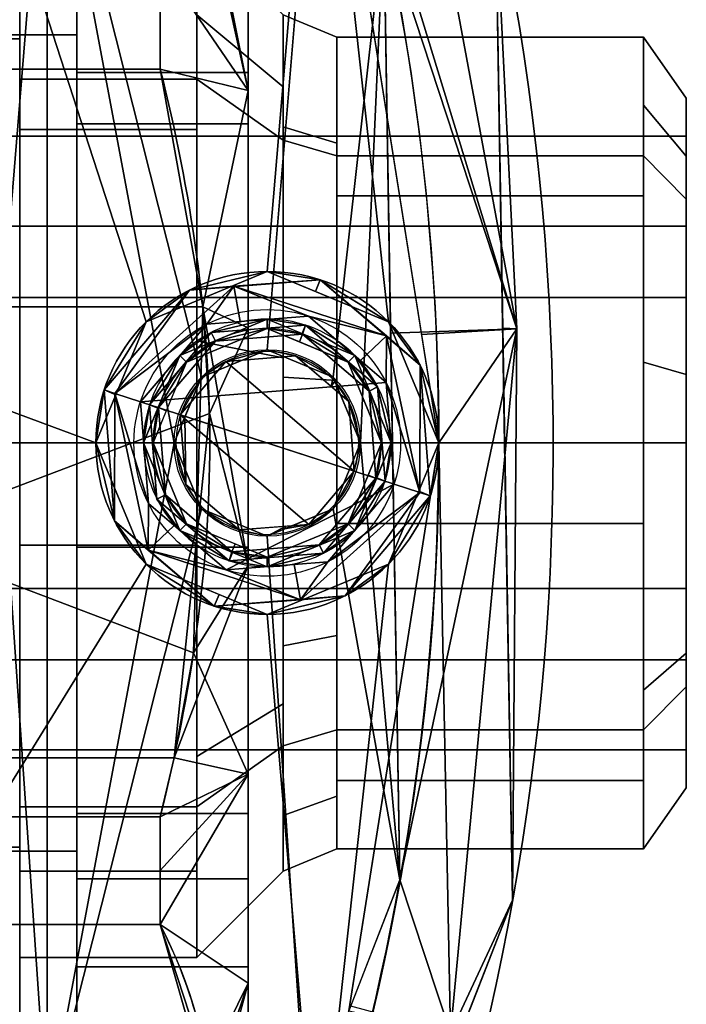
# Model space of a CAD drawing. Header units: millimetres. Extents: x -72 to 72, y -168 to 68.
# Tile 353 of 355: x 54 to 72, y -15 to 11. Entities that reach past the tile are written whole.
import ezdxf

# ---------------------------------------------------------------- set-up
doc = ezdxf.new("R2010")
doc.units = ezdxf.units.MM
for name, color, linetype, true_color in [('100', 7, 'Continuous', 0xffffff), ('102', 7, 'Continuous', 0xffffff), ('103', 7, 'Continuous', 0xffffff)]:
    doc.layers.add(name, color=color, linetype=linetype, true_color=true_color)

msp = doc.modelspace()

# ---------------------------------------------------------------- linework, layer by layer
at = {"layer": '100', "color": 163, "linetype": 'Continuous', "extrusion": (0, 0, -1)}
for centre, radius in [((-60.5, 0, -102), 4.5), ((-60.5, 0, -97), 3.25), ((-60.5, 0, -89), 3.25), ((-60.5, 0, -97), 3), ((-60.5, 0, -89), 3), ((-60.5, 0, -81), 2.4)]:
    msp.add_circle(centre, radius, dxfattribs=at)
at = {"layer": '100', "color": 163, "linetype": 'Continuous'}
for centre, radius in [((60.5, 0, 97), 4.5), ((60.5, 0, 103), 3.5), ((60.5, 0, 81.046), 2.446), ((60.5, 0, 81), 2.446)]:
    msp.add_circle(centre, radius, dxfattribs=at)
at = {"layer": '100', "color": 163, "linetype": 'Continuous', "extrusion": (0, 0, -1)}
for centre, radius, start, end in [((0, 0, -94), 68, 283.06797, 256.93203), ((0, 0, -81), 65, 283.06797, 256.93203), ((0, 0, -97), 51.024, 286.7388, 253.2612)]:
    msp.add_arc(centre, radius, start, end, dxfattribs=at)
at = {"layer": '100', "color": 163, "linetype": 'Continuous'}
for centre, radius, start, end in [((0, 0, 84), 68, 283.06797, 256.93203), ((0, 0, 97), 65, 0, 36), ((0, 0, 97), 65, 324, 0)]:
    msp.add_arc(centre, radius, start, end, dxfattribs=at)
for points in [[(48.242, 31.116, 97), (57.318, 3.182, 97), (60.5, 4.5, 97), (61.819, 20.086, 97)], [(48.242, 31.116, 97), (50.99, 1.861, 97), (56, 0, 97), (57.318, 3.182, 97)], [(67.054, 2.997, 96.121), (63.668, 21.251, 96.121), (61.819, 20.086, 97)], [(63.556, 13.623, 81), (63.668, 21.251, 81.879), (67.054, 2.997, 81.879)], [(67.054, 2.997, 81.879), (63.668, 21.251, 81.879), (66.49, 14.252, 84)], [(66.49, 14.252, 94), (63.668, 21.251, 96.121), (67.054, 2.997, 96.121)], [(61.819, 20.086, 97), (60.5, 4.5, 97), (63.682, 3.182, 97)], [(63.682, 3.182, 97), (65, 0, 97), (61.819, 20.086, 97)], [(61.819, 20.086, 97), (64.55, 2.842, 97), (67.054, 2.997, 96.121)], [(53.395, 1.562, 81), (49.263, 17.781, 81), (54.723, 17.781, 81)], [(53.395, 1.562, 81), (54.723, 17.781, 81), (54.723, -17.781, 81)], [(54.723, -17.781, 81), (54.723, 17.781, 81), (58.054, 0, 81)], [(54.723, 17.781, 81), (61.772, 17.781, 81), (60.5, 2.446, 81), (58.771, 1.729, 81)], [(58.771, 1.729, 81), (58.054, 0, 81), (54.723, 17.781, 81)], [(62.229, 1.729, 81), (60.5, 2.446, 81), (61.772, 17.781, 81), (63.556, 13.623, 81)], [(66.49, 14.252, 84), (66.68, 3.015, 84), (67.054, 2.997, 81.879)], [(66.49, 14.252, 94), (66.731, -0.021, 94), (66.731, -0.021, 84), (66.49, 14.252, 84)], [(67.054, 2.997, 96.121), (66.68, 3.015, 94), (66.49, 14.252, 94)], [(62.946, 0, 81), (62.229, 1.729, 81), (63.556, 13.623, 81)], [(63.556, 13.623, 81), (63.981, -11.465, 81), (62.946, 0, 81)], [(67.054, 2.997, 81.879), (63.738, 2.882, 81), (63.556, 13.623, 81)], [(60.5, 4.5, 97), (57.318, 3.182, 97), (58.457, 4.01, 102)], [(58.457, 4.01, 102), (61.891, 4.28, 102), (60.5, 4.5, 97)], [(61.891, 4.28, 102), (61.765, 3.976, 97), (60.5, 4.5, 97)], [(61.891, 4.28, 102), (59.588, 4.099, 102), (59.625, 4.115, 102.707)], [(61.891, 4.28, 102), (59.625, 4.115, 102.707), (63.626, 2.815, 102.707)], [(63.682, 3.182, 97), (61.765, 3.976, 97), (61.891, 4.28, 102)], [(63.626, 2.815, 102.707), (63.647, 2.78, 102), (61.891, 4.28, 102)], [(61.891, 4.28, 102), (64.51, 2.043, 102), (63.682, 3.182, 97)], [(58.457, 4.01, 102), (56.22, 1.391, 102), (56.499, 1.3, 102.707)], [(56.22, 1.391, 102), (58.457, 4.01, 102), (57.318, 3.182, 97)], [(56.499, 1.3, 102.707), (59.625, 4.115, 102.707), (58.457, 4.01, 102)], [(58.911, 3.119, 103), (59.625, 4.115, 102.707), (56.499, 1.3, 102.707)], [(59.625, 4.115, 102.707), (59.588, 4.099, 102), (58.457, 4.01, 102)], [(58.911, 3.119, 103), (59.791, 3.188, 103), (59.625, 4.115, 102.707)], [(63.626, 2.815, 102.707), (59.625, 4.115, 102.707), (61.582, 3.329, 103)], [(59.625, 4.115, 102.707), (59.791, 3.188, 103), (61.582, 3.329, 103)], [(57.318, 3.182, 97), (56.524, 1.265, 97), (56.22, 1.391, 102)], [(56.499, 1.3, 102.707), (57.171, 1.082, 103), (58.911, 3.119, 103)], [(63.619, 1.589, 103), (61.582, 3.329, 103), (58.911, 3.119, 103), (57.171, 1.082, 103)], [(58.379, 2.121, 89), (60.5, 3, 89), (60.5, 3.25, 89), (58.202, 2.298, 89)], [(59.025, 2.896, 97), (58.202, 2.298, 89), (60.5, 3.25, 89)], [(60.5, 3.25, 89), (61.504, 3.091, 97), (59.025, 2.896, 97)], [(60.5, 3, 89), (62.621, 2.121, 89), (62.798, 2.298, 89), (60.5, 3.25, 89)], [(60.5, 3.25, 89), (61.413, 2.872, 89), (61.504, 3.091, 97)], [(61.582, 3.329, 103), (62.947, 2.162, 103), (63.626, 2.815, 102.707)], [(65, 0, 97), (63.682, 3.182, 97), (64.51, 2.043, 102)], [(59.138, 2.673, 97), (57.647, 0.927, 97), (57.409, 1.004, 97), (59.025, 2.896, 97)], [(58.202, 2.298, 89), (59.025, 2.896, 97), (57.409, 1.004, 97)], [(60.5, 3, 89), (58.379, 2.121, 89), (59.138, 2.673, 97)], [(59.025, 2.896, 97), (61.504, 3.091, 97), (61.427, 2.853, 97), (59.138, 2.673, 97)], [(59.138, 2.673, 97), (61.427, 2.853, 97), (60.5, 3, 89)], [(61.427, 2.853, 97), (61.343, 2.651, 89), (60.5, 3, 89)], [(62.621, 2.121, 89), (61.343, 2.651, 89), (61.427, 2.853, 97)], [(61.504, 3.091, 97), (61.413, 2.872, 89), (62.798, 2.298, 89)], [(61.504, 3.091, 97), (63.396, 1.475, 97), (63.173, 1.362, 97), (61.427, 2.853, 97)], [(61.427, 2.853, 97), (63.173, 1.362, 97), (62.621, 2.121, 89)], [(62.798, 2.298, 89), (63.396, 1.475, 97), (61.504, 3.091, 97)], [(63.981, -11.465, 81), (63.738, 2.882, 81), (67.054, 2.997, 81.879)], [(67.054, 2.997, 81.879), (65.311, -15.486, 81.879), (63.981, -11.465, 81)], [(67.054, 2.997, 96.121), (64.55, 2.842, 97), (65, 0, 97)], [(65.311, -15.486, 96.121), (67.054, 2.997, 96.121), (65, 0, 97)], [(66.934, -11.994, 84), (65.311, -15.486, 81.879), (67.054, 2.997, 81.879)], [(67.054, 2.997, 96.121), (65.311, -15.486, 96.121), (66.934, -11.994, 94)], [(67.054, 2.997, 81.879), (66.68, 3.015, 84), (66.934, -11.994, 84)], [(66.934, -11.994, 94), (66.68, 3.015, 94), (67.054, 2.997, 96.121)], [(57.647, 0.927, 97), (59.138, 2.673, 97), (58.379, 2.121, 89)], [(63.626, 2.815, 102.707), (62.947, 2.162, 103), (63.619, 1.589, 103)], [(64.501, -1.3, 102.707), (63.626, 2.815, 102.707), (63.619, 1.589, 103)], [(64.51, 2.043, 102), (63.626, 2.815, 102.707), (64.501, -1.3, 102.707)], [(64.51, 2.043, 102), (63.647, 2.78, 102), (63.626, 2.815, 102.707)], [(59.41, 2.138, 81), (58.771, 1.729, 81.046), (60.5, 2.446, 81.046)], [(60.5, 2.446, 81.046), (59.108, 1.869, 81.046), (59.108, 1.869, 81), (60.5, 2.446, 81)], [(60.5, 2.446, 81.046), (61.242, 2.283, 81), (59.41, 2.138, 81)], [(60.5, 2.446, 81), (62.229, 1.729, 81), (62.229, 1.729, 81.046), (60.5, 2.446, 81.046)], [(61.242, 2.283, 81), (60.5, 2.446, 81.046), (62.229, 1.729, 81.046)], [(58.202, 2.298, 89), (57.25, 0, 89), (57.5, 0, 89), (58.379, 2.121, 89)], [(57.409, 1.004, 97), (57.628, 0.913, 89), (58.202, 2.298, 89)], [(58.379, 2.121, 89), (57.849, 0.843, 89), (57.647, 0.927, 97)], [(62.783, -0.742, 81), (58.217, 0.742, 81), (59.41, 2.138, 81)], [(58.771, 1.729, 81.046), (59.41, 2.138, 81), (58.217, 0.742, 81)], [(59.41, 2.138, 81), (61.242, 2.283, 81), (62.638, 1.09, 81), (62.783, -0.742, 81)], [(62.229, 1.729, 81.046), (62.178, 1.483, 81), (61.242, 2.283, 81)], [(62.621, 2.121, 89), (63.5, 0, 89), (63.75, 0, 89), (62.798, 2.298, 89)], [(63.5, 0, 89), (62.621, 2.121, 89), (63.173, 1.362, 97)], [(63.396, 1.475, 97), (62.798, 2.298, 89), (63.75, 0, 89)], [(50.99, 1.861, 97), (46.959, -19.959, 97), (57.318, -3.182, 97), (56, 0, 97)], [(58.771, 1.729, 81), (59.108, 1.869, 81), (59.108, 1.869, 81.046), (58.771, 1.729, 81.046)], [(64.501, -1.3, 102.707), (64.78, -1.391, 102), (64.51, 2.043, 102)], [(64.51, 2.043, 102), (64.78, -1.391, 102), (65, 0, 97)], [(54.723, -17.781, 81), (49.656, -17.781, 81), (53.395, 1.562, 81)], [(57.171, 1.082, 103), (63.829, -1.082, 103), (63.619, 1.589, 103)], [(58.054, 0, 81), (58.771, 1.729, 81), (58.771, 1.729, 81.046), (58.054, 0, 81.046)], [(58.217, 0.742, 81), (58.339, 0.687, 81.046), (58.771, 1.729, 81.046)], [(62.229, 1.729, 81.046), (62.275, 1.619, 81.046), (62.178, 1.483, 81)], [(62.638, 1.09, 81), (62.178, 1.483, 81), (62.275, 1.619, 81.046)], [(62.229, 1.729, 81), (62.369, 1.392, 81), (62.369, 1.392, 81.046), (62.229, 1.729, 81.046)], [(62.638, 1.09, 81), (62.275, 1.619, 81.046), (62.946, 0, 81.046)], [(63.619, 1.589, 103), (63.829, -1.082, 103), (64.501, -1.3, 102.707)], [(56.49, -2.043, 102), (56.22, 1.391, 102), (56, 0, 97)], [(56.22, 1.391, 102), (56.524, 1.265, 97), (56, 0, 97)], [(56.499, 1.3, 102.707), (56.22, 1.391, 102), (56.49, -2.043, 102)], [(56.49, -2.043, 102), (57.374, -2.815, 102.707), (56.499, 1.3, 102.707)], [(56.499, 1.3, 102.707), (57.374, -2.815, 102.707), (57.381, -1.589, 103)], [(57.381, -1.589, 103), (57.171, 1.082, 103), (56.499, 1.3, 102.707)], [(62.946, 0, 81.046), (62.369, 1.392, 81.046), (62.369, 1.392, 81), (62.946, 0, 81)], [(63.353, -0.927, 97), (63.173, 1.362, 97), (63.396, 1.475, 97), (63.591, -1.004, 97)], [(63.173, 1.362, 97), (63.353, -0.927, 97), (63.5, 0, 89)], [(63.75, 0, 89), (63.591, -1.004, 97), (63.396, 1.475, 97)], [(63.829, -1.082, 103), (57.171, 1.082, 103), (57.381, -1.589, 103), (59.418, -3.329, 103)], [(62.946, 0, 81.046), (62.783, -0.742, 81), (62.638, 1.09, 81)], [(57.25, 0, 89), (57.409, 1.004, 97), (57.604, -1.475, 97)], [(57.25, 0, 89), (57.628, 0.913, 89), (57.409, 1.004, 97)], [(57.604, -1.475, 97), (57.409, 1.004, 97), (57.647, 0.927, 97), (57.827, -1.362, 97)], [(57.647, 0.927, 97), (57.849, 0.843, 89), (57.5, 0, 89)], [(57.827, -1.362, 97), (57.647, 0.927, 97), (57.5, 0, 89)], [(58.054, 0, 81.046), (58.339, 0.687, 81.046), (58.362, -1.09, 81)], [(58.217, 0.742, 81), (62.783, -0.742, 81), (61.59, -2.138, 81)], [(61.59, -2.138, 81), (59.758, -2.283, 81), (58.362, -1.09, 81), (58.217, 0.742, 81)], [(58.339, 0.687, 81.046), (58.217, 0.742, 81), (58.362, -1.09, 81)], [(58.054, 0, 81), (58.771, -1.729, 81), (54.723, -17.781, 81)], [(58.379, -2.121, 89), (57.5, 0, 89), (57.25, 0, 89), (58.202, -2.298, 89)], [(57.5, 0, 89), (58.379, -2.121, 89), (57.827, -1.362, 97)], [(58.054, 0, 81.046), (58.631, -1.392, 81.046), (58.631, -1.392, 81), (58.054, 0, 81)], [(58.362, -1.09, 81), (58.771, -1.729, 81.046), (58.054, 0, 81.046)], [(61.819, -20.086, 97), (65, 0, 97), (63.682, -3.182, 97)], [(63.981, -11.465, 81), (62.229, -1.729, 81), (62.946, 0, 81)], [(62.946, 0, 81), (62.229, -1.729, 81), (62.229, -1.729, 81.046), (62.946, 0, 81.046)], [(62.783, -0.742, 81), (62.946, 0, 81.046), (62.229, -1.729, 81.046)], [(62.798, -2.298, 89), (63.75, 0, 89), (63.5, 0, 89), (62.621, -2.121, 89)], [(65, 0, 97), (62.64, -14.9, 97), (65.311, -15.486, 96.121)], [(63.353, -0.927, 97), (63.151, -0.843, 89), (63.5, 0, 89)], [(64.78, -1.391, 102), (64.476, -1.265, 97), (65, 0, 97)], [(56, 0, 97), (57.318, -3.182, 97), (56.49, -2.043, 102)], [(57.604, -1.475, 97), (58.202, -2.298, 89), (57.25, 0, 89)], [(63.75, 0, 89), (63.372, -0.913, 89), (63.591, -1.004, 97)], [(66.934, -11.994, 84), (66.731, -0.021, 84), (66.731, -0.021, 94), (66.934, -11.994, 94)], [(62.229, -1.729, 81.046), (61.59, -2.138, 81), (62.783, -0.742, 81)], [(63.591, -1.004, 97), (61.975, -2.896, 97), (61.862, -2.673, 97), (63.353, -0.927, 97)], [(63.353, -0.927, 97), (61.862, -2.673, 97), (62.621, -2.121, 89)], [(62.798, -2.298, 89), (61.975, -2.896, 97), (63.591, -1.004, 97)], [(62.621, -2.121, 89), (63.151, -0.843, 89), (63.353, -0.927, 97)], [(63.591, -1.004, 97), (63.372, -0.913, 89), (62.798, -2.298, 89)], [(58.771, -1.729, 81.046), (58.362, -1.09, 81), (59.758, -2.283, 81)], [(59.418, -3.329, 103), (62.089, -3.119, 103), (63.829, -1.082, 103)], [(64.501, -1.3, 102.707), (63.829, -1.082, 103), (62.089, -3.119, 103)], [(63.682, -3.182, 97), (64.476, -1.265, 97), (64.78, -1.391, 102)], [(57.827, -1.362, 97), (59.573, -2.853, 97), (59.496, -3.091, 97), (57.604, -1.475, 97)], [(58.202, -2.298, 89), (57.604, -1.475, 97), (59.496, -3.091, 97)], [(59.573, -2.853, 97), (57.827, -1.362, 97), (58.379, -2.121, 89)], [(58.771, -1.729, 81), (58.631, -1.392, 81), (58.631, -1.392, 81.046), (58.771, -1.729, 81.046)], [(64.501, -1.3, 102.707), (61.375, -4.115, 102.707), (62.543, -4.01, 102)], [(62.089, -3.119, 103), (61.375, -4.115, 102.707), (64.501, -1.3, 102.707)], [(62.543, -4.01, 102), (64.78, -1.391, 102), (64.501, -1.3, 102.707)], [(64.78, -1.391, 102), (62.543, -4.01, 102), (63.682, -3.182, 97)], [(58.771, -1.729, 81), (60.5, -2.446, 81), (61.52, -17.781, 81), (54.723, -17.781, 81)], [(57.374, -2.815, 102.707), (58.053, -2.162, 103), (57.381, -1.589, 103)], [(60.5, -2.446, 81), (58.771, -1.729, 81), (58.771, -1.729, 81.046), (60.5, -2.446, 81.046)], [(59.758, -2.283, 81), (60.5, -2.446, 81.046), (58.771, -1.729, 81.046)], [(63.981, -11.465, 81), (61.52, -17.781, 81), (60.5, -2.446, 81), (62.229, -1.729, 81)], [(62.229, -1.729, 81.046), (60.953, -2.258, 81.046), (61.59, -2.138, 81)], [(62.229, -1.729, 81), (61.892, -1.869, 81), (61.892, -1.869, 81.046), (62.229, -1.729, 81.046)], [(56.49, -2.043, 102), (57.353, -2.78, 102), (57.374, -2.815, 102.707)], [(59.109, -4.28, 102), (56.49, -2.043, 102), (57.318, -3.182, 97)], [(60.5, -2.446, 81.046), (61.892, -1.869, 81.046), (61.892, -1.869, 81), (60.5, -2.446, 81)], [(59.418, -3.329, 103), (58.053, -2.162, 103), (57.374, -2.815, 102.707)], [(58.202, -2.298, 89), (60.5, -3.25, 89), (60.5, -3, 89), (58.379, -2.121, 89)], [(59.496, -3.091, 97), (59.587, -2.872, 89), (58.202, -2.298, 89)], [(58.379, -2.121, 89), (59.657, -2.651, 89), (59.573, -2.853, 97)], [(59.758, -2.283, 81), (60.986, -2.186, 81), (60.5, -2.446, 81.046)], [(60.5, -3, 89), (62.621, -2.121, 89), (61.862, -2.673, 97)], [(60.5, -3.25, 89), (62.798, -2.298, 89), (62.621, -2.121, 89), (60.5, -3, 89)], [(60.986, -2.186, 81), (60.953, -2.258, 81.046), (60.5, -2.446, 81.046)], [(61.975, -2.896, 97), (62.798, -2.298, 89), (60.5, -3.25, 89)], [(60.953, -2.258, 81.046), (60.986, -2.186, 81), (61.59, -2.138, 81)], [(57.374, -2.815, 102.707), (57.353, -2.78, 102), (59.109, -4.28, 102)], [(59.109, -4.28, 102), (61.375, -4.115, 102.707), (57.374, -2.815, 102.707)], [(57.374, -2.815, 102.707), (61.375, -4.115, 102.707), (59.418, -3.329, 103)], [(59.573, -2.853, 97), (61.862, -2.673, 97), (61.975, -2.896, 97), (59.496, -3.091, 97)], [(59.573, -2.853, 97), (59.657, -2.651, 89), (60.5, -3, 89)], [(61.862, -2.673, 97), (59.573, -2.853, 97), (60.5, -3, 89)], [(60.5, -3.25, 89), (59.587, -2.872, 89), (59.496, -3.091, 97)], [(60.5, -3.25, 89), (59.496, -3.091, 97), (61.975, -2.896, 97)], [(61.819, -20.086, 97), (60.5, -4.5, 97), (57.318, -3.182, 97), (46.959, -19.959, 97)], [(57.318, -3.182, 97), (59.235, -3.976, 97), (59.109, -4.28, 102)], [(61.375, -4.115, 102.707), (61.209, -3.188, 103), (59.418, -3.329, 103)], [(61.819, -20.086, 97), (63.682, -3.182, 97), (60.5, -4.5, 97)], [(60.5, -4.5, 97), (63.682, -3.182, 97), (62.543, -4.01, 102)], [(62.089, -3.119, 103), (61.209, -3.188, 103), (61.375, -4.115, 102.707)], [(59.109, -4.28, 102), (59.235, -3.976, 97), (60.5, -4.5, 97)], [(62.543, -4.01, 102), (59.109, -4.28, 102), (60.5, -4.5, 97)], [(59.109, -4.28, 102), (61.412, -4.099, 102), (61.375, -4.115, 102.707)], [(61.375, -4.115, 102.707), (61.412, -4.099, 102), (62.543, -4.01, 102)], [(65.311, -15.486, 81.879), (62.69, -14.779, 81), (63.981, -11.465, 81)], [(66.934, -11.994, 94), (61.647, -25.564, 94), (61.647, -25.564, 84), (66.934, -11.994, 84)], [(66.934, -11.994, 84), (65.583, -15.461, 84), (65.311, -15.486, 81.879)], [(65.311, -15.486, 96.121), (65.583, -15.461, 94), (66.934, -11.994, 94)]]:
    msp.add_3dface(points, dxfattribs=at)
at = {"layer": '102', "color": 72, "linetype": 'Continuous', "extrusion": (-1, 0, 0)}
for centre, radius in [((0, 0, -58.65), 13.5), ((0, 0, -60.914), 11.236), ((0, 0, -70.38), 10.65)]:
    msp.add_circle(centre, radius, dxfattribs=at)
at = {"layer": '102', "color": 72, "linetype": 'Continuous', "extrusion": (1, 0, 0)}
for centre, radius in [((0, 0, 62.328), 10.65), ((0, 0, 71.5), 9.05), ((0, 0, 71.5), 8.05)]:
    msp.add_circle(centre, radius, dxfattribs=at)
at = {"layer": '102', "color": 72, "linetype": 'Continuous'}
for points in [[(54, 10.607, -10.607), (50, 10.607, -10.607), (50, 15), (54, 15)], [(54, 15), (50, 15), (50, 10.607, 10.607), (54, 10.607, 10.607)], [(54, 10.607, -10.607), (54, 15), (54, 13.5), (54, 9.546, -9.546)], [(54, 9.546, 9.546), (54, 13.5), (54, 15), (54, 10.607, 10.607)], [(54, 9.546, -9.546), (54, 13.5), (58.65, 13.5), (58.65, 9.546, -9.546)], [(58.65, 9.546, 9.546), (58.65, 13.5), (54, 13.5), (54, 9.546, 9.546)], [(58.65, 13.5), (58.65, 11.233, 5.472), (60.914, 9.349, 4.554), (60.914, 11.236)], [(60.914, 11.236), (60.914, 9.349, -4.554), (58.65, 11.233, -5.472), (58.65, 13.5)], [(58.65, 9.546, -9.546), (58.65, 11.233, -5.472), (60.914, 9.349, -4.554), (60.914, 7.945, -7.945)], [(60.914, 7.945, 7.945), (60.914, 9.349, 4.554), (58.65, 11.233, 5.472), (58.65, 9.546, 9.546)], [(62.328, 10.65), (62.328, 7.865, -6.724), (60.914, 8.297, -7.094), (60.914, 11.236)], [(62.328, 7.865, 6.724), (62.328, 10.65), (60.914, 11.236), (60.914, 8.297, 7.094)], [(54, 0, -15), (50, 0, -15), (50, 10.607, -10.607), (54, 10.607, -10.607)], [(54, 10.607, 10.607), (50, 10.607, 10.607), (50, 0, 15), (54, 0, 15)], [(54, 10.607, 10.607), (54, 0, 15), (54, 0, 13.5), (54, 9.546, 9.546)], [(54, 9.546, -9.546), (54, 0, -13.5), (54, 0, -15), (54, 10.607, -10.607)], [(70.38, 7.531, 7.531), (70.38, 10.65), (62.328, 10.65), (62.328, 7.531, 7.531)], [(62.328, 7.531, -7.531), (62.328, 10.65), (70.38, 10.65), (70.38, 7.531, -7.531)], [(70.38, 10.65), (70.38, 8.862, 4.317), (71.5, 7.53, 3.668), (71.5, 9.05)], [(71.5, 9.05), (71.5, 7.53, -3.668), (70.38, 8.862, -4.317), (70.38, 10.65)], [(54, 9.546, 9.546), (54, 8.226, 10.093), (58.65, 8.226, 10.093), (58.65, 9.546, 9.546)], [(58.65, 9.546, -9.546), (58.65, 8.226, -10.093), (54, 8.226, -10.093), (54, 9.546, -9.546)], [(58.65, 9.546, 9.546), (58.65, 2.684, 12.388), (60.914, 2.234, 10.311), (60.914, 7.945, 7.945)], [(60.914, 7.945, -7.945), (60.914, 2.234, -10.311), (58.65, 2.684, -12.388), (58.65, 9.546, -9.546)], [(71.5, 6.399, -6.399), (71.5, 9.05), (71.5, 8.05), (71.5, 5.692, -5.692)], [(71.5, 9.05), (71.5, 6.399, 6.399), (71.5, 5.692, 5.692), (71.5, 8.05)], [(70.38, 7.531, -7.531), (70.38, 8.862, -4.317), (71.5, 7.53, -3.668), (71.5, 6.399, -6.399)], [(71.5, 6.399, 6.399), (71.5, 7.53, 3.668), (70.38, 8.862, 4.317), (70.38, 7.531, 7.531)], [(60.914, 7.945, -7.945), (60.914, 8.297, -7.094), (62.328, 7.865, -6.724), (62.328, 7.531, -7.531)], [(62.328, 7.531, 7.531), (62.328, 7.865, 6.724), (60.914, 8.297, 7.094), (60.914, 7.945, 7.945)], [(71.5, 5.692, -5.692), (71.5, 8.05), (52, 8.05), (52, 5.692, -5.692)], [(52, 5.692, 5.692), (52, 8.05), (71.5, 8.05), (71.5, 5.692, 5.692)], [(58.65, 0, 13.5), (58.65, 8.226, 10.093), (54, 8.226, 10.093), (54, 0, 13.5)], [(54, 0, -13.5), (54, 8.226, -10.093), (58.65, 8.226, -10.093), (58.65, 0, -13.5)], [(60.914, 7.945, 7.945), (60.914, 1.726, 10.521), (62.328, 1.636, 9.972), (62.328, 7.531, 7.531)], [(62.328, 7.531, -7.531), (62.328, 1.636, -9.972), (60.914, 1.726, -10.521), (60.914, 7.945, -7.945)], [(70.38, 7.531, -7.531), (70.38, 6.489, -7.962), (62.328, 6.489, -7.962), (62.328, 7.531, -7.531)], [(62.328, 7.531, 7.531), (62.328, 6.489, 7.962), (70.38, 6.489, 7.962), (70.38, 7.531, 7.531)], [(70.38, 7.531, 7.531), (70.38, 2.117, 9.773), (71.5, 1.799, 8.305), (71.5, 6.399, 6.399)], [(71.5, 6.399, -6.399), (71.5, 1.799, -8.305), (70.38, 2.117, -9.773), (70.38, 7.531, -7.531)], [(70.38, 0, 10.65), (70.38, 6.489, 7.962), (62.328, 6.489, 7.962), (62.328, 0, 10.65)], [(62.328, 0, -10.65), (62.328, 6.489, -7.962), (70.38, 6.489, -7.962), (70.38, 0, -10.65)], [(71.5, 0, 8.05), (71.5, 5.692, 5.692), (71.5, 6.399, 6.399), (71.5, 0, 9.05)], [(71.5, 5.692, -5.692), (71.5, 0, -8.05), (71.5, 0, -9.05), (71.5, 6.399, -6.399)], [(71.5, 5.692, 5.692), (71.5, 3.817, 6.469), (52, 3.817, 6.469), (52, 5.692, 5.692)], [(52, 5.692, -5.692), (52, 3.817, -6.469), (71.5, 3.817, -6.469), (71.5, 5.692, -5.692)], [(71.5, 0, -8.05), (71.5, 3.817, -6.469), (52, 3.817, -6.469), (52, 0, -8.05)], [(52, 0, 8.05), (52, 3.817, 6.469), (71.5, 3.817, 6.469), (71.5, 0, 8.05)], [(58.65, 0, -13.5), (58.65, 2.684, -12.388), (60.914, 2.234, -10.311), (60.914, 0, -11.236)], [(60.914, 0, 11.236), (60.914, 2.234, 10.311), (58.65, 2.684, 12.388), (58.65, 0, 13.5)], [(70.38, 0, -10.65), (70.38, 2.117, -9.773), (71.5, 1.799, -8.305), (71.5, 0, -9.05)], [(71.5, 0, 9.05), (71.5, 1.799, 8.305), (70.38, 2.117, 9.773), (70.38, 0, 10.65)], [(60.914, 0, -11.236), (60.914, 1.726, -10.521), (62.328, 1.636, -9.972), (62.328, 0, -10.65)], [(62.328, 0, 10.65), (62.328, 1.636, 9.972), (60.914, 1.726, 10.521), (60.914, 0, 11.236)], [(54, 0, 15), (50, 0, 15), (50, -10.607, 10.607), (54, -10.607, 10.607)], [(71.5, 0, 8.05), (71.5, -3.817, 6.469), (52, -3.817, 6.469), (52, 0, 8.05)], [(54, 0, 15), (54, -10.607, 10.607), (54, -9.546, 9.546), (54, 0, 13.5)], [(54, -10.607, -10.607), (54, 0, -15), (54, 0, -13.5), (54, -9.546, -9.546)], [(54, 0, 13.5), (54, -2.684, 12.388), (58.65, -2.684, 12.388), (58.65, 0, 13.5)], [(60.914, 0, -11.236), (60.914, -6.846, -8.4), (58.65, -8.226, -10.093), (58.65, 0, -13.5)], [(60.914, 0, 11.236), (60.914, -5.327, 9.029), (62.328, -5.05, 8.558), (62.328, 0, 10.65)], [(62.328, 0, -10.65), (62.328, -5.05, -8.558), (60.914, -5.327, -9.029), (60.914, 0, -11.236)], [(62.328, 0, 10.65), (62.328, -2.117, 9.773), (70.38, -2.117, 9.773), (70.38, 0, 10.65)], [(70.38, 0, 10.65), (70.38, -6.489, 7.962), (71.5, -5.514, 6.766), (71.5, 0, 9.05)], [(71.5, 0, -9.05), (71.5, -5.514, -6.766), (70.38, -6.489, -7.962), (70.38, 0, -10.65)], [(71.5, 0, 9.05), (71.5, -6.399, 6.399), (71.5, -5.692, 5.692), (71.5, 0, 8.05)], [(54, -10.607, -10.607), (50, -10.607, -10.607), (50, 0, -15), (54, 0, -15)], [(52, 0, -8.05), (52, -3.817, -6.469), (71.5, -3.817, -6.469), (71.5, 0, -8.05)], [(58.65, 0, -13.5), (58.65, -2.684, -12.388), (54, -2.684, -12.388), (54, 0, -13.5)], [(58.65, 0, 13.5), (58.65, -8.226, 10.093), (60.914, -6.846, 8.4), (60.914, 0, 11.236)], [(70.38, 0, -10.65), (70.38, -2.117, -9.773), (62.328, -2.117, -9.773), (62.328, 0, -10.65)], [(71.5, -6.399, -6.399), (71.5, 0, -9.05), (71.5, 0, -8.05), (71.5, -5.692, -5.692)], [(70.38, -7.531, 7.531), (70.38, -2.117, 9.773), (62.328, -2.117, 9.773), (62.328, -7.531, 7.531)], [(62.328, -7.531, -7.531), (62.328, -2.117, -9.773), (70.38, -2.117, -9.773), (70.38, -7.531, -7.531)], [(58.65, -9.546, 9.546), (58.65, -2.684, 12.388), (54, -2.684, 12.388), (54, -9.546, 9.546)], [(54, -9.546, -9.546), (54, -2.684, -12.388), (58.65, -2.684, -12.388), (58.65, -9.546, -9.546)], [(71.5, -5.692, -5.692), (71.5, -3.817, -6.469), (52, -3.817, -6.469), (52, -5.692, -5.692)], [(52, -5.692, 5.692), (52, -3.817, 6.469), (71.5, -3.817, 6.469), (71.5, -5.692, 5.692)], [(60.914, -7.945, -7.945), (60.914, -5.327, -9.029), (62.328, -5.05, -8.558), (62.328, -7.531, -7.531)], [(62.328, -7.531, 7.531), (62.328, -5.05, 8.558), (60.914, -5.327, 9.029), (60.914, -7.945, 7.945)], [(70.38, -7.531, -7.531), (70.38, -6.489, -7.962), (71.5, -5.514, -6.766), (71.5, -6.399, -6.399)], [(71.5, -6.399, 6.399), (71.5, -5.514, 6.766), (70.38, -6.489, 7.962), (70.38, -7.531, 7.531)], [(71.5, -5.692, 5.692), (71.5, -8.05), (52, -8.05), (52, -5.692, 5.692)], [(52, -5.692, -5.692), (52, -8.05), (71.5, -8.05), (71.5, -5.692, -5.692)], [(71.5, -6.399, 6.399), (71.5, -9.05), (71.5, -8.05), (71.5, -5.692, 5.692)], [(71.5, -9.05), (71.5, -6.399, -6.399), (71.5, -5.692, -5.692), (71.5, -8.05)], [(70.38, -7.531, 7.531), (70.38, -10.65), (71.5, -9.05), (71.5, -6.399, 6.399)], [(71.5, -6.399, -6.399), (71.5, -9.05), (70.38, -10.65), (70.38, -7.531, -7.531)], [(58.65, -9.546, -9.546), (58.65, -8.226, -10.093), (60.914, -6.846, -8.4), (60.914, -7.945, -7.945)], [(60.914, -7.945, 7.945), (60.914, -6.846, 8.4), (58.65, -8.226, 10.093), (58.65, -9.546, 9.546)], [(60.914, -7.945, 7.945), (60.914, -9.778, 3.52), (62.328, -9.268, 3.336), (62.328, -7.531, 7.531)], [(62.328, -7.531, -7.531), (62.328, -9.268, -3.336), (60.914, -9.778, -3.52), (60.914, -7.945, -7.945)], [(70.38, -7.531, -7.531), (70.38, -8.862, -4.317), (62.328, -8.862, -4.317), (62.328, -7.531, -7.531)], [(62.328, -7.531, 7.531), (62.328, -8.862, 4.317), (70.38, -8.862, 4.317), (70.38, -7.531, 7.531)], [(58.65, -9.546, 9.546), (58.65, -13.5), (60.914, -11.236), (60.914, -7.945, 7.945)], [(60.914, -7.945, -7.945), (60.914, -11.236), (58.65, -13.5), (58.65, -9.546, -9.546)], [(70.38, -10.65), (70.38, -8.862, 4.317), (62.328, -8.862, 4.317), (62.328, -10.65)], [(62.328, -10.65), (62.328, -8.862, -4.317), (70.38, -8.862, -4.317), (70.38, -10.65)], [(60.914, -11.236), (60.914, -9.778, -3.52), (62.328, -9.268, -3.336), (62.328, -10.65)], [(62.328, -10.65), (62.328, -9.268, 3.336), (60.914, -9.778, 3.52), (60.914, -11.236)], [(54, -10.607, 10.607), (54, -15), (54, -13.5), (54, -9.546, 9.546)], [(54, -15), (54, -10.607, -10.607), (54, -9.546, -9.546), (54, -13.5)], [(58.65, -9.546, -9.546), (58.65, -11.233, -5.472), (54, -11.233, -5.472), (54, -9.546, -9.546)], [(54, -9.546, 9.546), (54, -11.233, 5.472), (58.65, -11.233, 5.472), (58.65, -9.546, 9.546)], [(54, -15), (50, -15), (50, -10.607, -10.607), (54, -10.607, -10.607)], [(54, -10.607, 10.607), (50, -10.607, 10.607), (50, -15), (54, -15)], [(58.65, -13.5), (58.65, -11.233, 5.472), (54, -11.233, 5.472), (54, -13.5)], [(54, -13.5), (54, -11.233, -5.472), (58.65, -11.233, -5.472), (58.65, -13.5)]]:
    msp.add_3dface(points, dxfattribs=at)
at = {"layer": '103', "color": 72, "linetype": 'Continuous'}
for p, q in [((57.691, 9.808, 20.25), (43.309, 9.808, 20.25)), ((43.309, 9.808, -20.25), (57.691, 9.808, -20.25)), ((57.691, -9.808, -20.25), (43.309, -9.808, -20.25)), ((43.309, -9.808, 20.25), (57.691, -9.808, 20.25)), ((57.691, -12.633, 18.619), (43.309, -12.633, 18.619)), ((43.309, -12.633, -18.619), (57.691, -12.633, -18.619))]:
    msp.add_line(p, q, dxfattribs=at)
at = {"layer": '103', "color": 72, "linetype": 'Continuous', "extrusion": (1, 5.78241e-16, 0)}
for centre, radius in [((0, 0, 60), 18.5), ((0, 0, 55.5), 15.146)]:
    msp.add_circle(centre, radius, dxfattribs=at)
at = {"layer": '103', "color": 72, "linetype": 'Continuous', "extrusion": (-1, 0, 0)}
for centre in [(0, 0, -55.5), (0, 0, -60)]:
    msp.add_circle(centre, 13.75, dxfattribs=at)
for start, end in [(115.8419, 124.1581), (235.8419, 244.1581), (295.8419, 304.1581), (55.8419, 64.1581)]:
    msp.add_arc((0, 0, -57.691), 22.5, start, end, dxfattribs=at)
at = {"layer": '103', "color": 72, "linetype": 'Continuous'}
for points in [[(57.691, -9.808, 20.25), (58.5, -6.593, 20.25), (58.989, -3.302, 20.25), (58.99, 3.294, 20.25), (58.493, 6.62, 20.25), (57.691, 9.808, 20.25)], [(57.691, 9.808, -20.25), (58.493, 6.62, -20.25), (58.99, 3.294, -20.25), (58.989, -3.302, -20.25), (58.5, -6.593, -20.25), (57.691, -9.808, -20.25)], [(57.691, -12.633, -18.619), (58.501, -14.243, -15.831), (58.986, -15.869, -13.014), (58.993, -19.17, -7.297), (58.502, -20.828, -4.425), (57.691, -22.441, -1.631)], [(57.691, -22.441, 1.631), (58.501, -20.831, 4.419), (58.986, -19.205, 7.236), (58.993, -15.904, 12.953), (58.502, -14.246, 15.825), (57.691, -12.633, 18.619)]]:
    msp.add_open_spline(points, degree=3, knots=[0, 0, 0, 0, 0.5, 0.5, 1, 1, 1, 1], dxfattribs=at)
for points in [[(60, 13.75), (60, 9.723, -9.723), (60, 9.25, -16.021), (60, 17.384, -6.327)], [(60, 17.384, 6.327), (60, 9.25, 16.021), (60, 9.723, 9.723), (60, 13.75)], [(60, 9.25, -16.021), (57.691, 12.633, -18.619), (58.703, 15.734, -13.249)], [(58.569, 15.712, 13.286), (57.691, 12.633, 18.619), (60, 9.25, 16.021)], [(60, 9.25, 16.021), (60, 13.317, 11.174), (58.569, 15.712, 13.286)], [(58.703, 15.734, -13.249), (60, 13.317, -11.174), (60, 9.25, -16.021)], [(55.5, 15.146), (42.5, 15.146), (42.5, 10.709, -10.709), (55.5, 10.709, -10.709)], [(55.5, 10.709, 10.709), (42.5, 10.709, 10.709), (42.5, 15.146), (55.5, 15.146)], [(55.5, 10.709, 10.709), (55.5, 15.146), (55.5, 13.75), (55.5, 9.723, 9.723)], [(55.5, 9.723, -9.723), (55.5, 13.75), (55.5, 15.146), (55.5, 10.709, -10.709)], [(55.5, 9.723, 9.723), (55.5, 13.75), (60, 13.75), (60, 9.723, 9.723)], [(60, 9.723, -9.723), (60, 13.75), (55.5, 13.75), (55.5, 9.723, -9.723)], [(43.309, 12.633, -18.619), (57.691, 12.633, -18.619), (57.691, 9.808, -20.25), (43.309, 9.808, -20.25)], [(43.309, 9.808, 20.25), (57.691, 9.808, 20.25), (57.691, 12.633, 18.619), (43.309, 12.633, 18.619)], [(60, 9.25, -16.021), (57.691, 9.808, -20.25), (57.691, 12.633, -18.619)], [(57.691, 12.633, 18.619), (57.691, 9.808, 20.25), (60, 9.25, 16.021)], [(55.5, 10.709, -10.709), (42.5, 10.709, -10.709), (42.5, 0, -15.146), (55.5, 0, -15.146)], [(55.5, 0, 15.146), (42.5, 0, 15.146), (42.5, 10.709, 10.709), (55.5, 10.709, 10.709)], [(55.5, 10.709, -10.709), (55.5, 0, -15.146), (55.5, 0, -13.75), (55.5, 9.723, -9.723)], [(55.5, 9.723, 9.723), (55.5, 0, 13.75), (55.5, 0, 15.146), (55.5, 10.709, 10.709)], [(42.191, 3.569, -20.25), (43.309, 9.808, -20.25), (57.691, 9.808, -20.25), (58.809, 3.569, -20.25)], [(58.809, 3.569, 20.25), (57.691, 9.808, 20.25), (43.309, 9.808, 20.25), (42.191, 3.569, 20.25)], [(55.5, 9.723, -9.723), (55.5, 8.378, -10.28), (60, 8.378, -10.28), (60, 9.723, -9.723)], [(60, 9.723, 9.723), (60, 8.378, 10.28), (55.5, 8.378, 10.28), (55.5, 9.723, 9.723)], [(60, 9.25, 16.021), (57.691, 9.808, 20.25), (58.809, 3.571, 20.25)], [(58.809, 3.571, -20.25), (57.691, 9.808, -20.25), (60, 9.25, -16.021)], [(60, 0, 13.75), (60, 9.723, 9.723), (60, 9.25, 16.021), (60, -3.212, 18.219)], [(60, 9.723, -9.723), (60, 0, -13.75), (60, -3.212, -18.219), (60, 9.25, -16.021)], [(60, 9.25, -16.021), (60, 3.019, -17.12), (58.809, 3.571, -20.25)], [(58.809, 3.571, 20.25), (60, 3.019, 17.12), (60, 9.25, 16.021)], [(60, 0, -13.75), (60, 8.378, -10.28), (55.5, 8.378, -10.28), (55.5, 0, -13.75)], [(55.5, 0, 13.75), (55.5, 8.378, 10.28), (60, 8.378, 10.28), (60, 0, 13.75)], [(42.019, 0.773, -20.25), (42.191, 3.569, -20.25), (58.809, 3.569, -20.25), (58.565, -5.509, -20.25)], [(58.981, 0.773, 20.25), (58.809, 3.569, 20.25), (42.191, 3.569, 20.25), (42.435, -5.509, 20.25)], [(60, -3.212, -18.219), (58.565, -5.509, -20.25), (58.809, 3.569, -20.25)], [(58.809, 3.569, -20.25), (58.809, 3.571, -20.25), (60, 3.019, -17.12)], [(60, 3.019, 17.12), (58.809, 3.571, 20.25), (58.809, 3.569, 20.25)], [(58.809, 3.569, -20.25), (60, 3.019, -17.12), (60, -3.212, -18.219)], [(58.809, 3.569, 20.25), (58.981, 0.773, 20.25), (60, 3.019, 17.12)], [(60, -3.212, 18.219), (60, 3.019, 17.12), (58.981, 0.773, 20.25)], [(58.565, -5.509, -20.25), (58.054, -8.262, -20.25), (42.946, -8.262, -20.25), (42.019, 0.773, -20.25)], [(42.435, -5.509, 20.25), (42.946, -8.262, 20.25), (58.054, -8.262, 20.25), (58.981, 0.773, 20.25)], [(58.981, 0.773, 20.25), (58.054, -8.262, 20.25), (60, -3.212, 18.219)], [(55.5, 0, -15.146), (42.5, 0, -15.146), (42.5, -10.709, -10.709), (55.5, -10.709, -10.709)], [(55.5, -10.709, 10.709), (42.5, -10.709, 10.709), (42.5, 0, 15.146), (55.5, 0, 15.146)], [(55.5, 0, -13.75), (55.5, -2.733, -12.618), (60, -2.733, -12.618), (60, 0, -13.75)], [(55.5, 0, -15.146), (55.5, -10.709, -10.709), (55.5, -9.723, -9.723), (55.5, 0, -13.75)], [(55.5, -10.709, 10.709), (55.5, 0, 15.146), (55.5, 0, 13.75), (55.5, -9.723, 9.723)], [(60, -14.172, -11.892), (60, -3.212, -18.219), (60, 0, -13.75), (60, -9.723, -9.723)], [(60, 0, 13.75), (60, -2.733, 12.618), (55.5, -2.733, 12.618), (55.5, 0, 13.75)], [(60, -9.723, 9.723), (60, 0, 13.75), (60, -3.212, 18.219), (60, -14.172, 11.892)], [(55.5, -9.723, 9.723), (55.5, -2.733, 12.618), (60, -2.733, 12.618), (60, -9.723, 9.723)], [(60, -9.723, -9.723), (60, -2.733, -12.618), (55.5, -2.733, -12.618), (55.5, -9.723, -9.723)], [(60, -8.692, 15.055), (60, -3.212, 18.219), (58.054, -8.262, 20.25)], [(58.565, -5.509, -20.25), (60, -3.212, -18.219), (60, -8.692, -15.055)], [(60, -8.692, -15.055), (58.054, -8.262, -20.25), (58.565, -5.509, -20.25)], [(58.054, -8.262, -20.25), (57.691, -9.808, -20.25), (43.309, -9.808, -20.25), (42.946, -8.262, -20.25)], [(42.946, -8.262, 20.25), (43.309, -9.808, 20.25), (57.691, -9.808, 20.25), (58.054, -8.262, 20.25)], [(57.691, -9.808, -20.25), (58.054, -8.262, -20.25), (60, -8.692, -15.055)], [(60, -8.692, 15.055), (58.054, -8.262, 20.25), (57.691, -9.808, 20.25)], [(60, -8.692, 15.055), (57.691, -11.22, 19.434), (57.691, -12.633, 18.619)], [(57.691, -12.633, -18.619), (57.691, -11.22, -19.434), (60, -8.692, -15.055), (60, -14.172, -11.892)], [(60, -8.692, -15.055), (57.691, -11.22, -19.434), (57.691, -9.808, -20.25)], [(57.691, -9.808, 20.25), (57.691, -11.22, 19.434), (60, -8.692, 15.055)], [(60, -14.172, 11.892), (60, -8.692, 15.055), (57.691, -12.633, 18.619)], [(43.309, -9.808, -20.25), (57.691, -9.808, -20.25), (57.691, -12.633, -18.619), (43.309, -12.633, -18.619)], [(43.309, -12.633, 18.619), (57.691, -12.633, 18.619), (57.691, -9.808, 20.25), (43.309, -9.808, 20.25)], [(55.5, -9.723, -9.723), (55.5, -11.441, -5.574), (60, -11.441, -5.574), (60, -9.723, -9.723)], [(60, -9.723, 9.723), (60, -11.441, 5.574), (55.5, -11.441, 5.574), (55.5, -9.723, 9.723)], [(55.5, -10.709, -10.709), (55.5, -15.146), (55.5, -13.75), (55.5, -9.723, -9.723)], [(55.5, -9.723, 9.723), (55.5, -13.75), (55.5, -15.146), (55.5, -10.709, 10.709)], [(60, -14.172, 11.892), (60, -18.5), (60, -13.75), (60, -9.723, 9.723)], [(60, -18.5), (60, -14.172, -11.892), (60, -9.723, -9.723), (60, -13.75)], [(55.5, -10.709, -10.709), (42.5, -10.709, -10.709), (42.5, -15.146), (55.5, -15.146)], [(55.5, -15.146), (42.5, -15.146), (42.5, -10.709, 10.709), (55.5, -10.709, 10.709)], [(55.5, -13.75), (55.5, -11.441, 5.574), (60, -11.441, 5.574), (60, -13.75)], [(60, -13.75), (60, -11.441, -5.574), (55.5, -11.441, -5.574), (55.5, -13.75)], [(58.913, -16.378, 12.132), (57.691, -12.633, 18.619), (43.309, -12.633, 18.619), (42.019, -17.159, 10.78)], [(42.087, -16.378, -12.132), (43.309, -12.633, -18.619), (57.691, -12.633, -18.619), (58.981, -17.159, -10.78)], [(57.691, -12.633, 18.619), (58.913, -16.378, 12.132), (60, -14.172, 11.892)], [(60, -14.172, -11.892), (58.981, -17.159, -10.78), (57.691, -12.633, -18.619)], [(60, -14.172, 11.892), (58.913, -16.378, 12.132), (58.981, -17.915, 9.47)], [(58.981, -17.915, 9.47), (60, -16.336, 5.946), (60, -14.172, 11.892)], [(58.981, -17.159, -10.78), (60, -14.172, -11.892), (60, -16.336, -5.946)]]:
    msp.add_3dface(points, dxfattribs=at)

doc.saveas('drawing.dxf')
